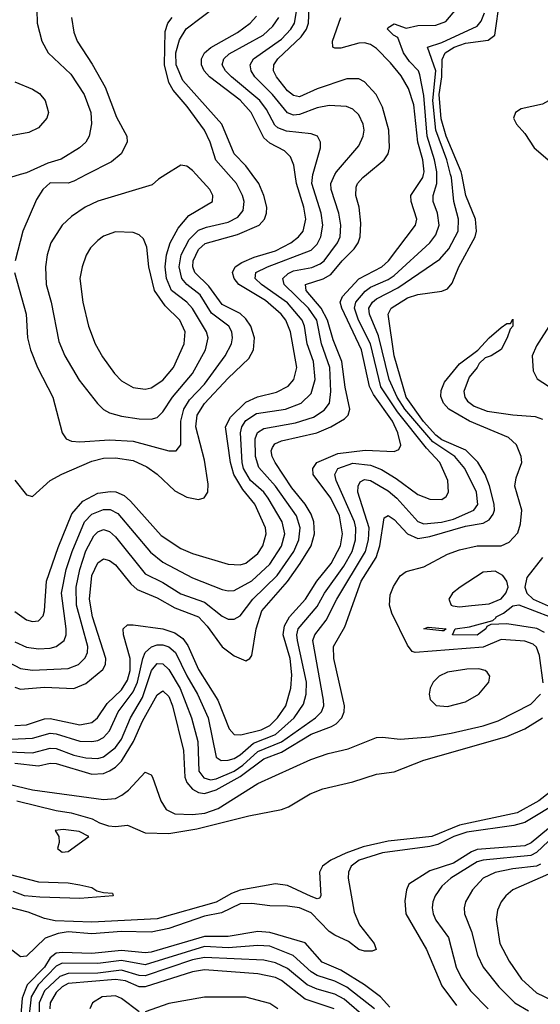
# Model space of a CAD drawing. Header units: inches. Extents: x 990535 to 1117859, y 769386 to 892122.
# Tile 559 of 656: x 1077807 to 1079563, y 807205 to 810522. Entities that reach past the tile are written whole.
import ezdxf

# ---------------------------------------------------------------- set-up
doc = ezdxf.new("R2010")
doc.units = ezdxf.units.IN
doc.header["$MEASUREMENT"] = 0
doc.layers.add('B0870', color=7, linetype='Continuous')
doc.layers.add('B0871', color=7, linetype='Continuous')

msp = doc.modelspace()

# ---------------------------------------------------------------- linework, layer by layer
at = {"layer": 'B0870', "color": 5}
for points, elevation in [([(1077750, 808367.8), (1077810, 808336.1), (1077850, 808330.7), (1077970, 808335.7), (1078005, 808350), (1078028, 808372), (1078035.3, 808390), (1078036.7, 808410), (1077998, 808550), (1077997.2, 808610), (1078009.8, 808670.2), (1078030, 808732.7), (1078057.3, 808782.7), (1078070, 808796.9), (1078090, 808804.4), (1078110, 808798.3), (1078130, 808780.1), (1078230, 808655.4), (1078290, 808626.1), (1078350, 808587.2), (1078430, 808559.6), (1078490, 808512.8), (1078510, 808502.7), (1078530, 808502.1), (1078550, 808513.8), (1078593.1, 808570), (1078674.7, 808650), (1078731.6, 808730), (1078748.5, 808770), (1078752.8, 808810), (1078740.1, 808850), (1078670, 808950), (1078613.4, 809013.4), (1078602.4, 809050), (1078601.4, 809110), (1078609, 809131), (1078630, 809145.2), (1078736.6, 809163.4), (1078797.5, 809182.5), (1078834, 809206), (1078851.7, 809230), (1078856.5, 809270), (1078852.5, 809350), (1078824.1, 809430), (1078809.3, 809510), (1078780.5, 809550), (1078698.2, 809630), (1078693.7, 809650), (1078712.7, 809667.3), (1078730, 809675.8), (1078792.4, 809687.6), (1078820.7, 809699.3), (1078833.5, 809710), (1078879.1, 809770), (1078887.3, 809790), (1078890.2, 809830.2), (1078883.4, 809870), (1078857.1, 809950), (1078856.3, 809970), (1078870.1, 810000)], 2640), ([(1077770, 808054.9), (1077850, 808052.4), (1077910, 808067.5), (1077930, 808066.3), (1077990, 808044.3), (1078030, 808035.4), (1078070, 808033.2), (1078090, 808039), (1078130, 808069.7), (1078150, 808097.9), (1078180.7, 808170), (1078221.1, 808238.9), (1078251.6, 808330), (1078270, 808352.5), (1078290, 808352.2), (1078310, 808332.6), (1078348.6, 808268.6), (1078386.2, 808170), (1078407.7, 808090), (1078411.5, 807990), (1078428.1, 807968.1), (1078450, 807960.7), (1078470, 807964.4), (1078530.1, 807990.1), (1078559.4, 808010), (1078610, 808056.5), (1078690, 808088.8), (1078804.1, 808170), (1078824.8, 808190), (1078832, 808210), (1078831.5, 808230), (1078795.7, 808430), (1078802.4, 808450), (1078840.5, 808499.5), (1078876.9, 808570), (1078973.3, 808730), (1078982.7, 808770), (1078985, 808810), (1078947.5, 808930), (1078947.8, 808950), (1078955, 808965), (1078970, 808972.7), (1078990, 808969.6), (1079050, 808934.8), (1079079.2, 808910), (1079150, 808831.8), (1079170, 808824), (1079229.4, 808829.4), (1079270, 808839.2), (1079338.2, 808870), (1079351.3, 808888.7), (1079346.8, 808930), (1079308, 809010), (1079274.1, 809050), (1079199.8, 809099.8), (1079105.6, 809210), (1079079.4, 809250), (1079053, 809310), (1079017, 809457), (1078986, 809530), (1078984.6, 809550), (1078996.7, 809570), (1079010, 809581.4), (1079081.8, 809618.2), (1079224.2, 809715.8), (1079253.7, 809750), (1079285.1, 809810), (1079286.5, 809850), (1079270.7, 809910), (1079262.8, 809990), (1079260.1, 810000)], 2540), ([(1077808.4, 810000), (1077775.5, 809990)], 2720), ([(1077777.7, 808097.7), (1077850, 808101.4), (1077910, 808117.8), (1077930, 808116), (1078010, 808091.9), (1078050, 808090.1), (1078070, 808094.1), (1078090, 808103.9), (1078110, 808126.1), (1078139.4, 808190), (1078190, 808257.2), (1078203.7, 808290), (1078222, 808370), (1078230.4, 808389.6), (1078251.2, 808408.8), (1078270, 808415.8), (1078290, 808415.9), (1078310, 808409.4), (1078332.2, 808390), (1078370, 808311.9), (1078406.8, 808250), (1078442, 808170), (1078470, 808037.4), (1078486.6, 808026.6), (1078510, 808026.8), (1078530, 808032.7), (1078550, 808045.2), (1078595.3, 808084.7), (1078670, 808114), (1078732.9, 808170), (1078764.1, 808215.9), (1078773, 808250), (1078773.5, 808290), (1078744, 808430), (1078741.4, 808450), (1078746.1, 808470), (1078810, 808545.5), (1078834.7, 808590), (1078899.4, 808680.6), (1078927.7, 808730), (1078939.4, 808770), (1078940.3, 808810), (1078935.8, 808830), (1078874.5, 808970), (1078869.9, 808990), (1078879.6, 809010), (1078930, 809028.2), (1078990, 809021.4), (1079026.6, 809006.6), (1079076.7, 808976.7), (1079150, 808922.7), (1079190, 808907.2), (1079230, 808905.5), (1079244.7, 808915.3), (1079252.5, 808930), (1079250.4, 808970), (1079223.8, 809030), (1079178.7, 809078.7), (1079080.9, 809200.9), (1079024.7, 809284.7), (1078989.4, 809430), (1078949.6, 809510), (1078935.8, 809550), (1078940.4, 809570), (1078972.4, 809607.6), (1078990, 809621.4), (1079050, 809646.8), (1079070, 809660.5), (1079189.5, 809770.5), (1079210, 809797), (1079221.4, 809830), (1079216.2, 809870), (1079200.8, 809910), (1079201.7, 809930), (1079213.7, 809970), (1079213.5, 810000)], 2560), ([(1077789.6, 809670), (1077828.3, 809530), (1077833.1, 809450), (1077842.9, 809410), (1077866.5, 809350), (1077918.3, 809250), (1077950.2, 809130.2), (1077963.7, 809110), (1077981.9, 809101.9), (1078010, 809099.5), (1078110, 809107.1), (1078190, 809102.6), (1078310, 809070.1), (1078335.1, 809070), (1078350.4, 809089.6), (1078349.9, 809169.9), (1078360.1, 809210), (1078379, 809241), (1078430, 809294.1), (1078499.7, 809390), (1078521.3, 809430), (1078524.7, 809450), (1078521.9, 809470), (1078511.6, 809490), (1078453.8, 809533.8), (1078415.5, 809595.5), (1078370.3, 809630.3), (1078353.4, 809650), (1078344.5, 809690), (1078351.1, 809730), (1078378.1, 809781.9), (1078410, 809812.5), (1078436.4, 809823.6), (1078510, 809840.3), (1078543, 809857), (1078560.5, 809879.5), (1078563.8, 809910), (1078558.4, 809930), (1078537.5, 809970), (1078511.3, 810000)], 2740), ([(1077790, 808017.7), (1077870, 808008.3), (1077910, 808017), (1077930, 808016.3), (1078050, 807980.7), (1078090, 807982.9), (1078110, 807990.9), (1078130, 808003.4), (1078150, 808023.6), (1078190.2, 808090), (1078221, 808159), (1078270, 808247.5), (1078290, 808260.7), (1078310, 808242.4), (1078322.3, 808210), (1078359.8, 808059.8), (1078364.3, 807970), (1078370, 807952.2), (1078390, 807929.5), (1078410, 807918.3), (1078430, 807915), (1078470, 807927.5), (1078550, 807972), (1078630, 808031.4), (1078690, 808054.8), (1078790, 808114.9), (1078858.8, 808141.2), (1078874, 808150), (1078892.8, 808170), (1078901.2, 808190), (1078901.8, 808210), (1078865.8, 808370), (1078864.8, 808410), (1078903.8, 808476.2), (1078958.1, 808630), (1079008.5, 808710), (1079020.9, 808750), (1079036, 808844), (1079050, 808851.7), (1079070, 808838.2), (1079115, 808790), (1079150, 808774.6), (1079190, 808781.2), (1079310, 808815.8), (1079370, 808826), (1079390, 808837.5), (1079403.8, 808856.2), (1079408.5, 808870), (1079407.2, 808890), (1079391.1, 808951.1), (1079376.5, 808990), (1079351.5, 809031.5), (1079311.4, 809071.4), (1079230, 809107), (1079210, 809122.5), (1079168.8, 809168.8), (1079110.7, 809250), (1079070, 809390), (1079049.9, 809530), (1079059.6, 809550), (1079115, 809585), (1079150, 809596.1), (1079230, 809607.2), (1079250, 809615.3), (1079265.3, 809634.7), (1079287.8, 809690), (1079342.5, 809790), (1079346.8, 809810), (1079343.7, 809850), (1079311.5, 809930), (1079297.8, 810000)], 2520), ([(1077790, 808971.2), (1077830, 808921.5), (1077850, 808916.1), (1077910.2, 808969.8), (1077948.6, 808991.4), (1078050, 809035), (1078090, 809044.5), (1078130, 809046.5), (1078190, 809036.8), (1078235.8, 809015.8), (1078270.9, 808990.9), (1078330, 808935.3), (1078370, 808912.9), (1078410, 808905.3), (1078428.7, 808911.3), (1078440.8, 808930), (1078443, 808957), (1078430, 809038.5), (1078401.2, 809150), (1078405.4, 809190), (1078430.6, 809229.4), (1078510, 809314.2), (1078579.8, 809380.2), (1078595.8, 809410), (1078599.2, 809450), (1078586.5, 809490), (1078570, 809514.5), (1078550, 809532.6), (1078490, 809562.9), (1078444.8, 809624.8), (1078397.4, 809670), (1078390.7, 809690), (1078392.2, 809710), (1078410, 809748.3), (1078432.3, 809767.7), (1078541.1, 809798.9), (1078614.1, 809830), (1078632.4, 809850), (1078639.7, 809870), (1078640.3, 809890), (1078630.6, 809930), (1078612.9, 809970), (1078591.2, 810000)], 2720), ([(1077790, 808528.2), (1077830, 808500.7), (1077850, 808494.6), (1077870, 808496.8), (1077886, 808514), (1077891.1, 808530), (1077897.5, 808630), (1077936.4, 808743.6), (1077982.5, 808857.5), (1078020.1, 808899.9), (1078070, 808926.5), (1078112.9, 808932.9), (1078131.2, 808931.2), (1078159.1, 808919.1), (1078180.5, 808900.5), (1078284.3, 808784.3), (1078350, 808740.3), (1078390, 808723.6), (1078510, 808687.8), (1078550, 808685), (1078570, 808691.5), (1078610, 808724.1), (1078626.8, 808750), (1078637.7, 808790), (1078635.8, 808810), (1078599.5, 808890), (1078559.7, 808939.7), (1078529, 808990), (1078517.4, 809030), (1078501.1, 809150), (1078517.5, 809182.5), (1078570, 809233.9), (1078608.7, 809251.3), (1078673.2, 809266.8), (1078712.3, 809287.7), (1078731.2, 809310), (1078741.9, 809350), (1078719.9, 809470), (1078704.1, 809510), (1078688.6, 809530), (1078636.1, 809576.1), (1078545.4, 809630), (1078530.2, 809650), (1078524.3, 809670), (1078533.2, 809690), (1078555.7, 809704.3), (1078598, 809722), (1078670, 809743.1), (1078720.9, 809770), (1078747.1, 809790), (1078762.3, 809810), (1078772.2, 809850), (1078765.4, 809890), (1078739.8, 809970), (1078735.7, 810000)], 2680), ([(1077790, 808425.7), (1077830, 808408.5), (1077870, 808402.4), (1077910, 808405.2), (1077930, 808410.1), (1077956.4, 808430), (1077963.5, 808450), (1077964, 808470), (1077947.5, 808590), (1077964, 808670), (1077983.3, 808730), (1078025.8, 808830), (1078050, 808855.7), (1078090, 808872.4), (1078111.6, 808871.6), (1078138.2, 808858.2), (1078247.9, 808727.9), (1078290, 808694.4), (1078390, 808642.1), (1078490, 808602.4), (1078510, 808597.4), (1078530, 808598.8), (1078590, 808631.7), (1078650, 808687.6), (1078690, 808747.9), (1078700.8, 808790), (1078692.5, 808830), (1078644.3, 808910), (1078630, 808930), (1078585.3, 808970), (1078561.5, 809010), (1078556.7, 809030), (1078552, 809130), (1078555.9, 809150), (1078570, 809172.1), (1078605.1, 809194.9), (1078703.1, 809210), (1078756.1, 809230), (1078790, 809263.2), (1078803.5, 809310), (1078798.1, 809370), (1078775.9, 809430), (1078767.4, 809490), (1078759.1, 809510), (1078710, 809567.9), (1078621.8, 809630), (1078601, 809650), (1078603.6, 809670), (1078642.7, 809690), (1078790, 809745.2), (1078810, 809765.9), (1078822.8, 809790), (1078829.7, 809830), (1078823.5, 809870), (1078792.2, 809970), (1078795.6, 810000)], 2660), ([(1077790, 808273.7), (1077810, 808266.1), (1077890, 808273.7), (1077990, 808269.1), (1078030, 808285.7), (1078087.7, 808332.3), (1078096.7, 808350), (1078097.4, 808370), (1078051.9, 808510), (1078042.7, 808570), (1078050.6, 808650), (1078070, 808692.7), (1078090, 808705.8), (1078110, 808700.1), (1078130, 808685.2), (1078181.3, 808621.3), (1078202.9, 808602.9), (1078270, 808574.5), (1078330, 808540.4), (1078410, 808509.8), (1078439.3, 808479.3), (1078490, 808409), (1078530, 808378.7), (1078570, 808362), (1078583.5, 808370), (1078590, 808380.5), (1078604.2, 808470), (1078623, 808530), (1078710, 808629.1), (1078753.1, 808690), (1078789.5, 808750), (1078801.4, 808790), (1078799.3, 808830), (1078790, 808856.7), (1078770, 808889.5), (1078724.6, 808944.6), (1078668.6, 809030), (1078658.6, 809050), (1078655.4, 809070), (1078659.4, 809080.6), (1078667.4, 809092.6), (1078690, 809102.9), (1078809.3, 809130.7), (1078856.5, 809150), (1078902.6, 809177.4), (1078914.2, 809190), (1078919.9, 809210), (1078904.1, 809284.1), (1078893.6, 809370), (1078863.7, 809443.7), (1078844.8, 809510), (1078823.3, 809550), (1078772.5, 809610), (1078770.5, 809630), (1078830.4, 809649.6), (1078856.1, 809663.9), (1078894.2, 809710), (1078934.9, 809750), (1078948.1, 809770), (1078954.6, 809790), (1078956.8, 809836.8), (1078951.7, 809890), (1078940.8, 809930), (1078941.8, 809958.2), (1078946.1, 809970), (1078964.4, 809990), (1078976.4, 810000)], 2620), ([(1077790, 808143.6), (1077830, 808146.6), (1077890, 808166.7), (1077910, 808167.8), (1078010, 808145.9), (1078050, 808154.5), (1078069.7, 808170.3), (1078102.2, 808217.8), (1078150, 808264.8), (1078170, 808297.2), (1078179.3, 808330), (1078179.6, 808370), (1078156.7, 808450), (1078155.4, 808470), (1078170, 808482.9), (1078190, 808483.3), (1078290, 808470.3), (1078330, 808456.3), (1078357.4, 808437.4), (1078374.1, 808414.1), (1078410, 808332.5), (1078475.5, 808230), (1078513.1, 808133.1), (1078530, 808113.9), (1078552.4, 808112.4), (1078621.5, 808130), (1078650, 808144.4), (1078676.7, 808170), (1078703.9, 808210), (1078721, 808270), (1078725.1, 808314.9), (1078719, 808370), (1078695.8, 808450), (1078699.9, 808480.1), (1078717, 808510), (1078770.6, 808569.4), (1078809.2, 808630), (1078856.7, 808690), (1078889.2, 808750), (1078895.7, 808790), (1078885, 808850), (1078855.8, 808910), (1078796.4, 808990), (1078795, 809010), (1078809.4, 809030.6), (1078879.9, 809060.1), (1078971.5, 809071.5), (1079070, 809067.1), (1079085.8, 809074.2), (1079091.7, 809088.3), (1079081.9, 809130), (1079064.3, 809170), (1078999.8, 809259.8), (1078986.3, 809286.3), (1078959.3, 809410), (1078892.7, 809550), (1078887.6, 809570), (1078895.5, 809590), (1078951.1, 809648.9), (1079028, 809690), (1079050.3, 809709.7), (1079141.2, 809830), (1079146.1, 809850), (1079126.8, 809910), (1079126.2, 809930), (1079166.2, 809990), (1079168.4, 810000)], 2580), ([(1078031.8, 810000), (1077990, 809978.5), (1077970, 809971.7), (1077910, 809972), (1077884.9, 809950), (1077863.8, 809916.2), (1077818, 809810), (1077791.6, 809710)], 2740), ([(1078299.2, 810000), (1078275.3, 809984.7), (1078253.8, 809966.2), (1078070, 809910.4), (1078027.2, 809890), (1077981.3, 809858.7), (1077950.1, 809829.9), (1077912.2, 809770), (1077899.5, 809730), (1077894.2, 809690), (1077896.6, 809630), (1077913.5, 809570), (1077938.4, 809438.4), (1077958.9, 809390), (1078007.1, 809307.1), (1078068.8, 809228.8), (1078089.2, 809209.2), (1078110, 809197.8), (1078150, 809186.3), (1078210, 809177.7), (1078250, 809176.4), (1078270, 809182.1), (1078290, 809200.9), (1078321.9, 809250), (1078389.2, 809330), (1078433.4, 809410), (1078442.7, 809450), (1078437.4, 809470), (1078389.4, 809549.4), (1078370.9, 809570.9), (1078319.3, 809610), (1078301.6, 809650), (1078297.1, 809690), (1078301.6, 809730), (1078314.6, 809770), (1078340.8, 809819.2), (1078377.8, 809862.2), (1078457.4, 809910), (1078458.2, 809930), (1078448, 809950), (1078402.3, 810000)], 2760), ([(1079571.9, 808288.1), (1079559.5, 808379.5), (1079550, 808407.6), (1079538.5, 808418.5), (1079510, 808428.2), (1079430, 808433.6), (1079370, 808408.6), (1079140.5, 808390), (1079130, 808393.7), (1079114.7, 808414.7), (1079062.2, 808522.2), (1079054, 808550), (1079056, 808584), (1079067.4, 808612.6), (1079090, 808648.4), (1079110, 808663), (1079170, 808679.2), (1079250, 808720.9), (1079290, 808735.7), (1079350, 808749.8), (1079430.2, 808749.8), (1079458, 808762), (1079486.7, 808793.3), (1079496.2, 808823.8), (1079500.2, 808870), (1079476.7, 808950), (1079481.2, 808978.8), (1079499.9, 809030), (1079497.5, 809050), (1079481.7, 809090), (1079455, 809115), (1079323.4, 809170), (1079254, 809210), (1079236, 809230), (1079227.4, 809252.6), (1079227.7, 809272.3), (1079239.3, 809300.7), (1079290, 809363.1), (1079351.8, 809408.2), (1079389.7, 809450), (1079430, 809484.6), (1079450, 809498.7), (1079462, 809498), (1079470, 809513), (1079470.2, 809490), (1079460.6, 809479.4), (1079451.2, 809450), (1079430, 809411.1), (1079396.5, 809390), (1079376.9, 809383.1), (1079356.2, 809363.8), (1079350.1, 809350), (1079322.1, 809317.9), (1079304.3, 809270), (1079307.8, 809250), (1079316.8, 809236.8), (1079339.7, 809219.7), (1079383.6, 809203.6), (1079470, 809190.4), (1079544.8, 809184.8), (1079570, 809176.3)], 2480), ([(1079599.6, 809500.4), (1079550, 809423.8), (1079535.5, 809390), (1079538.8, 809338.8), (1079552.4, 809312.4), (1079590, 809287.6)], 2520), ([(1079570, 808709.9), (1079517.2, 808642.8), (1079509.8, 808610), (1079517.3, 808590), (1079538.6, 808570), (1079630, 808529.5)], 2480), ([(1079577, 808457), (1079551.3, 808471.3), (1079450, 808486.4), (1079395.4, 808484.6), (1079382, 808478), (1079379.1, 808470), (1079350, 808448.6), (1079266, 808450), (1079275.3, 808470), (1079323.4, 808476.6), (1079402, 808498), (1079413, 808507), (1079413.1, 808510), (1079437.9, 808522.1), (1079470, 808546.8), (1079490, 808551), (1079595.5, 808510)], 2460), ([(1077770, 807946.5), (1077850, 807927.3), (1078090, 807894.4), (1078130, 807898.6), (1078150.8, 807909.2), (1078173.4, 807926.6), (1078230, 807987.1), (1078250, 807978.4), (1078255, 807970), (1078282.5, 807890), (1078301, 807861), (1078330, 807846.4), (1078390, 807844.3), (1078430.7, 807849.3), (1078475.7, 807864.3), (1078610, 807948.8), (1078788.2, 808030), (1078846.6, 808050), (1078914.2, 808065.8), (1079010, 808103.7), (1079030, 808105.4), (1079090, 808097.9), (1079190, 808105.5), (1079261.9, 808118.1), (1079370, 808142.8), (1079420.3, 808159.7), (1079530, 808216), (1079563.7, 808250)], 2480), ([(1079950, 808196.8), (1079557.8, 807890), (1079484.1, 807850), (1079290, 807807.9), (1079196.2, 807770), (1079050, 807754.6), (1078964.9, 807735.1), (1078906.4, 807713.6), (1078856.1, 807690), (1078828.3, 807670), (1078817.9, 807650), (1078822.2, 807570), (1078817.5, 807562.5), (1078810, 807560.2), (1078790, 807567.7), (1078710, 807604.9), (1078670, 807610.4), (1078550, 807589), (1078521.5, 807578.5), (1078470, 807549.1), (1078270, 807492.8), (1078050, 807481.6), (1077926, 807486), (1077890, 807493.9), (1077835.3, 807515.3), (1077630, 807567.7)], 2460), ([(1077797.6, 807890), (1077930, 807857.4), (1077981, 807850), (1078050.8, 807830), (1078075.8, 807815.8), (1078106, 807806), (1078130, 807803.7), (1078170, 807808.5), (1078230, 807783), (1078310, 807780.5), (1078404, 807796), (1078580, 807840), (1078690, 807861.7), (1078713, 807870), (1078786.2, 807913.8), (1078829.2, 807930.8), (1078930, 807953.8), (1079010, 807980.1), (1079070, 807987.5), (1079170, 808027.9), (1079450, 808107.4), (1079510, 808133.2), (1079569.5, 808170.5)], 2460), ([(1080000, 808101.6), (1079990, 808091.4), (1079894.1, 808010), (1079865.1, 807970), (1079845.2, 807894.8), (1079836, 807884), (1079808.2, 807871.8), (1079730, 807861.9), (1079690, 807850), (1079590, 807797.2), (1079531.5, 807748.5), (1079510, 807738.4), (1079350, 807726.8), (1079330, 807718.8), (1079270, 807680.5), (1079190, 807654.1), (1079119.7, 807610), (1079110.8, 807590), (1079106.1, 807553.9), (1079109.5, 807510), (1079178.4, 807390), (1079230, 807266.8), (1079280.3, 807200.3)], 2520), ([(1079631.9, 807890), (1079510, 807817.7), (1079473.3, 807806.7), (1079315, 807785), (1079271.3, 807770), (1079216.5, 807743.5), (1079190, 807737), (1079030, 807715.5), (1078951.4, 807690), (1078925.2, 807670), (1078915.5, 807650), (1078914.2, 807630), (1078935.1, 807515.1), (1078952.7, 807472.7), (1079002, 807410), (1079008.5, 807390), (1078995.9, 807384.1), (1078970, 807383.5), (1078950, 807389.9), (1078916.1, 807416.1), (1078870, 807437.3), (1078850, 807450.5), (1078790, 807513.4), (1078750, 807530.2), (1078710, 807535.1), (1078650, 807536.5), (1078590, 807544), (1078550, 807542.8), (1078487.1, 807512.9), (1078430, 807501.9), (1078310, 807460.4), (1078250, 807447.6), (1078150, 807450.3), (1078050, 807442.5), (1077970, 807448.6), (1077936.2, 807443.8), (1077892.6, 807427.4), (1077830, 807367), (1077810, 807364.9), (1077770, 807395.6)], 2480), ([(1079610, 807773.3), (1079550, 807716.4), (1079530, 807706.6), (1079370, 807690.8), (1079350, 807684.7), (1079260.8, 807630), (1079230, 807602.4), (1079208, 807570), (1079200.1, 807550), (1079197.3, 807530), (1079200.8, 807510), (1079210, 807488.6), (1079252.5, 807430), (1079278.3, 807330), (1079295.1, 807295.1), (1079326.7, 807250), (1079387.2, 807190)], 2540), ([(1080000, 807777.8), (1079987.4, 807772.6), (1079890, 807763.7), (1079852.6, 807750), (1079810, 807726.1), (1079790, 807723.3), (1079730, 807732.2), (1079690, 807727.2), (1079650, 807707.8), (1079590, 807643.6), (1079470.2, 807590), (1079445.7, 807570), (1079430.8, 807550), (1079417.8, 807522.2), (1079413.1, 807490), (1079426.5, 807410), (1079457.2, 807350), (1079499.4, 807290), (1079550, 807244), (1079630, 807205.1), (1079710, 807152.7)], 2580), ([(1079563.3, 807676.7), (1079549.7, 807670.3), (1079470, 807661.3), (1079410, 807648.8), (1079369.6, 807630), (1079334.1, 807590), (1079310.6, 807550), (1079305.6, 807530), (1079307.2, 807510), (1079330.9, 807450), (1079350.8, 807370.8), (1079369.7, 807329.7), (1079423.2, 807263.2), (1079476.6, 807210), (1079522.3, 807182.3)], 2560), ([(1077770, 807643.1), (1077870, 807617.4), (1077970, 807614.3), (1078010, 807606.8), (1078050, 807598), (1078067.1, 807587.1), (1078090, 807581), (1078119.6, 807579.6), (1078122, 807570), (1078010, 807561.7), (1077874.4, 807565.6), (1077822.7, 807570), (1077784.9, 807584.9)], 2440), ([(1079055.5, 807195.5), (1079023.2, 807230), (1078970, 807270), (1078890, 807319.5), (1078827.2, 807347.2), (1078770, 807412.2), (1078650, 807446.5), (1078610, 807449.7), (1078510, 807433.2), (1078430, 807433.6), (1078250, 807380.2), (1078230, 807378), (1078150, 807386.4), (1078050, 807376.3), (1077950, 807379.9), (1077930, 807376.6), (1077910, 807361.5), (1077890, 807329.7), (1077832.5, 807270), (1077814.8, 807225.2), (1077807.3, 807130)], 2520), ([(1079003.8, 807190), (1078910, 807263), (1078870, 807282.4), (1078810, 807301.8), (1078790, 807314.4), (1078729.4, 807369.4), (1078650, 807400.4), (1078610, 807403), (1078510, 807395), (1078430, 807399.1), (1078230, 807337.9), (1078150, 807352.5), (1078070, 807342.5), (1077950, 807343.9), (1077930, 807333.8), (1077869.5, 807270), (1077846, 807230), (1077838.6, 807170)], 2540), ([(1078976.9, 807156.9), (1078901.6, 807221.6), (1078870, 807239.5), (1078810, 807255.5), (1078776.1, 807270), (1078710, 807324.9), (1078670, 807345), (1078630, 807353.7), (1078430, 807362.2), (1078390, 807354.6), (1078230, 807300.2), (1078210, 807301.7), (1078150, 807319.8), (1078070, 807310.1), (1077970, 807309), (1077941.8, 807298.2), (1077891.1, 807250), (1077872.3, 807210), (1077872.7, 807170)], 2560), ([(1078867, 807190), (1078770, 807222.5), (1078690, 807284.5), (1078670, 807295), (1078610, 807307.9), (1078430, 807321.2), (1078390, 807314.6), (1078230, 807263.6), (1078210, 807264), (1078164, 807284), (1078130, 807288.5), (1077970, 807274.5), (1077950, 807264.2), (1077930, 807244.3), (1077909.6, 807210), (1077908.6, 807190)], 2580), ([(1078210, 807180), (1078150, 807224.3), (1078130, 807233), (1078085.3, 807230), (1078051.9, 807210), (1078043.8, 807190)], 2620), ([(1078677.7, 807190), (1078650, 807207.7), (1078570, 807228.6), (1078430, 807229.2), (1078310, 807207.9), (1078230, 807179.6)], 2620)]:
    msp.add_lwpolyline(points, dxfattribs=dict(at, elevation=elevation))
for points, elevation in [([(1078130, 809807.1), (1078090, 809792.7), (1078070, 809778.6), (1078046.2, 809753.8), (1078031.5, 809728.5), (1078017.4, 809690), (1078010.1, 809650), (1078019.3, 809570), (1078039.3, 809490), (1078061.3, 809430), (1078085.7, 809385.7), (1078126.4, 809330), (1078150, 809305), (1078190, 809282.9), (1078230, 809277), (1078250, 809281.5), (1078290, 809307.7), (1078325.4, 809350), (1078361.4, 809430), (1078364.4, 809470), (1078346.9, 809510), (1078298, 809558), (1078262, 809610), (1078241.9, 809690), (1078235.2, 809755.2), (1078224, 809784), (1078210, 809797.2), (1078190, 809805.5)], 2780), ([(1079410, 808663.8), (1079370, 808661.3), (1079292, 808610), (1079266.6, 808590), (1079253.5, 808570), (1079261.8, 808550), (1079267.7, 808547.7), (1079290, 808543.7), (1079330, 808547.9), (1079390, 808554.6), (1079430, 808570.9), (1079446.2, 808590), (1079453.7, 808610), (1079450, 808630), (1079435.6, 808650)], 2480), ([(1079230, 808462.7), (1079169.8, 808470.2), (1079184.9, 808475.1), (1079244.7, 808470), (1079237.3, 808462.7)], 2460), ([(1079354.8, 808334.8), (1079314.4, 808334.4), (1079250, 808323.7), (1079221.5, 808310), (1079201.7, 808290), (1079190.6, 808270), (1079187.8, 808250), (1079191.5, 808231.5), (1079211.7, 808211.7), (1079250, 808207.8), (1079310, 808223.6), (1079355.3, 808250), (1079389.1, 808290), (1079392.7, 808310), (1079383.7, 808323.7), (1079376.9, 808330)], 2520), ([(1077953.6, 807793.6), (1077926, 807790), (1077939.1, 807770), (1077940.3, 807750), (1077934.6, 807730), (1077950, 807717.3), (1077970, 807719.3), (1078039.5, 807770), (1078007.2, 807787.2)], 2460)]:
    msp.add_lwpolyline(points, close=True, dxfattribs=dict(at, elevation=elevation))
at = {"layer": 'B0871', "color": 5}
for points, elevation in [([(1078976.4, 810000), (1079036.2, 810050), (1079048.9, 810070), (1079054.2, 810090), (1079051.6, 810150), (1079030, 810227.9), (1079008.6, 810270), (1078970, 810312.6), (1078950, 810322.8), (1078910, 810322.9), (1078810, 810289.6), (1078750, 810262.3), (1078730, 810266.2), (1078710, 810283), (1078672.6, 810330), (1078663.3, 810350), (1078664.3, 810370), (1078677.1, 810390), (1078755.7, 810464.3), (1078773.5, 810490), (1078781, 810510), (1078784.3, 810590)], 2620), ([(1079297.8, 810000), (1079295.8, 810010), (1079244.9, 810130), (1079228.2, 810188.2), (1079221.9, 810270), (1079230.7, 810330), (1079232, 810388), (1079241.9, 810410), (1079271.6, 810430), (1079310, 810443.6), (1079386.8, 810453.2), (1079409.1, 810470), (1079425.5, 810590)], 2520), ([(1077864.2, 810555.8), (1077866.3, 810510), (1077881.4, 810450), (1077903.4, 810410), (1077979.1, 810339.1), (1078024.6, 810270), (1078046.3, 810210), (1078048.5, 810171.5), (1078041.7, 810130), (1078030.4, 810109.6), (1078008.8, 810090), (1077947.3, 810052.7), (1077901.4, 810038.6), (1077830, 810006.6), (1077808.4, 810000)], 2720), ([(1078591.2, 810000), (1078570, 810029.4), (1078529.6, 810070), (1078488.6, 810170), (1078356.9, 810316.9), (1078334.9, 810370), (1078333.2, 810410), (1078345.5, 810454.5), (1078368.4, 810491.6), (1078470, 810568)], 2720), ([(1079213.5, 810000), (1079213.4, 810010), (1079206, 810050), (1079180.9, 810130), (1079170, 810266.3), (1079156.7, 810336.7), (1079151.7, 810350), (1079121.1, 810381.1), (1079101.3, 810410), (1079082, 810462), (1079067, 810470), (1079047.4, 810490), (1079050, 810496.3), (1079070, 810508), (1079110, 810493.7), (1079150, 810503), (1079210, 810503.7), (1079243.4, 810516.6), (1079280.5, 810559.5)], 2560), ([(1079716.4, 810583.6), (1079730.9, 810510), (1079732.7, 810470), (1079705.6, 810370), (1079670, 810314.9), (1079610, 810259.6), (1079570, 810238), (1079498, 810222), (1079479.3, 810210), (1079471.6, 810190), (1079481.9, 810170), (1079510, 810138.4), (1079541.6, 810090), (1079611.3, 810031.3), (1079627.7, 810000)], 2520), ([(1077981.5, 810530), (1077990, 810480.5), (1078000.8, 810450), (1078051.8, 810371.8), (1078094.6, 810294.6), (1078133.7, 810193.7), (1078167.8, 810130), (1078169.4, 810110), (1078149.3, 810070), (1078116.5, 810043.5), (1078031.8, 810000)], 2740), ([(1078511.3, 810000), (1078468.7, 810048.7), (1078449.2, 810110), (1078429.9, 810150), (1078372.1, 810230), (1078324.4, 810284.4), (1078310.1, 810310.1), (1078294.7, 810370), (1078297.9, 810482.1), (1078306.5, 810510), (1078320.6, 810530)], 2740), ([(1078735.7, 810000), (1078731.5, 810031.5), (1078719.8, 810059.8), (1078700.2, 810080.2), (1078650, 810105.9), (1078630, 810124.4), (1078587.4, 810210), (1078550.5, 810250.5), (1078447, 810330), (1078428.7, 810350), (1078420.2, 810370), (1078420.5, 810390), (1078430.3, 810410), (1078451.4, 810428.6), (1078540.9, 810479.1), (1078583.7, 810510), (1078606, 810534)], 2680), ([(1078795.6, 810000), (1078796, 810004), (1078821.1, 810090), (1078821.4, 810110), (1078810.9, 810130), (1078790, 810137.1), (1078706.2, 810146.2), (1078677.5, 810157.5), (1078667.3, 810167.3), (1078639.5, 810219.5), (1078617.1, 810250), (1078521.7, 810330), (1078501, 810350), (1078489.9, 810370), (1078495.1, 810390), (1078512.9, 810407.1), (1078627.5, 810470), (1078660.2, 810499.8), (1078680.6, 810530)], 2660), ([(1078870.1, 810000), (1078874.7, 810010), (1078950, 810097.2), (1078965.2, 810130), (1078968.1, 810150), (1078965, 810170), (1078950, 810201.2), (1078930, 810220.6), (1078909.1, 810229.1), (1078850, 810232.8), (1078810, 810225.4), (1078750, 810202.6), (1078730, 810200.7), (1078710, 810207.8), (1078659.5, 810270), (1078599.6, 810330), (1078588, 810350), (1078583.8, 810370), (1078595.1, 810390), (1078690, 810456.8), (1078721.2, 810490), (1078733.1, 810510), (1078740.9, 810550)], 2640), ([(1079168.4, 810000), (1079170.6, 810010), (1079166.3, 810050), (1079149.1, 810110), (1079135.5, 810235.5), (1079117.6, 810290), (1079092.9, 810332.9), (1079057.2, 810377.2), (1079010, 810424.9), (1078990, 810438.1), (1078970, 810443.7), (1078950, 810443.4), (1078890, 810426.3), (1078870, 810426), (1078863.2, 810430), (1078862.1, 810450), (1078889.9, 810530)], 2580), ([(1079260.1, 810000), (1079247, 810050), (1079210.4, 810150.4), (1079199.6, 810250), (1079209.8, 810350), (1079181.7, 810430), (1079230, 810445.7), (1079350, 810500.4), (1079362.9, 810517.1), (1079374.5, 810545.5)], 2540), ([(1077790, 810312.9), (1077850, 810288.6), (1077873.8, 810273.8), (1077892.9, 810250), (1077903.7, 810210), (1077898.2, 810190), (1077870, 810157.9), (1077837.5, 810142.5), (1077770, 810129.6)], 2680), ([(1078402.3, 810000), (1078390, 810013.5), (1078370, 810028.2), (1078350, 810032.3), (1078299.2, 810000)], 2760)]:
    msp.add_lwpolyline(points, dxfattribs=dict(at, elevation=elevation))

doc.saveas('drawing.dxf')
